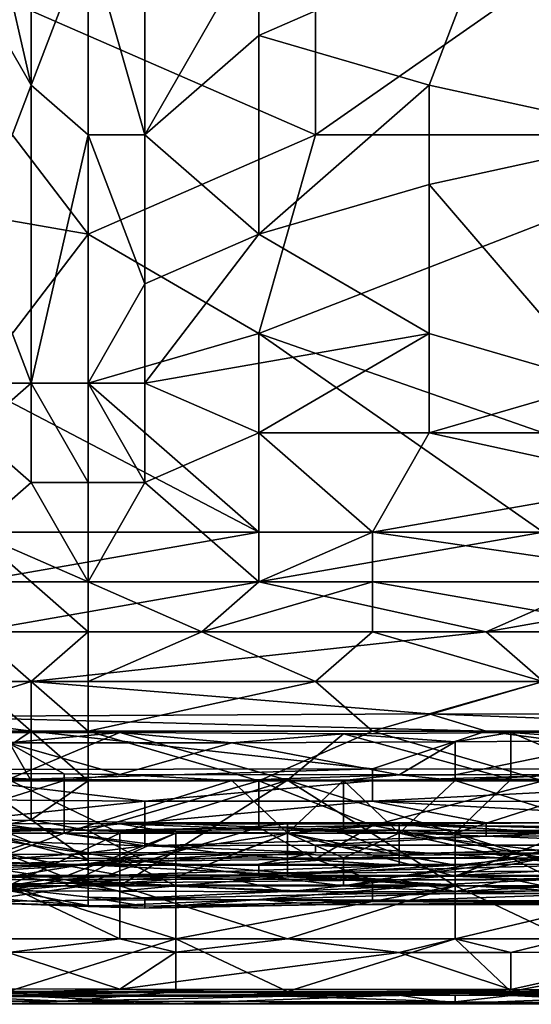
# Model space of a CAD drawing. Extents: x -161 to 11, y -10 to 160.
# Tile 292 of 499: x 0.3395 to 0.3797, y -0.3451 to -0.2677. Entities that reach past the tile are written whole.
import ezdxf

# ---------------------------------------------------------------- set-up
doc = ezdxf.new("R2010")
doc.units = 0
doc.header["$MEASUREMENT"] = 0
doc.layers.get('0').update_dxf_attribs({"linetype": 'CONTINUOUS'})

msp = doc.modelspace()

# ---------------------------------------------------------------- linework, layer by layer
for points in [[(0.349307, -0.249247, 0.38555), (0.344836, -0.26112, 0.384098), (0.349307, -0.276745, 0.382397)], [(0.349307, -0.249247, 0.38555), (0.349307, -0.276745, 0.382397), (0.358249, -0.26112, 0.385063)], [(0.326952, -0.26112, 0.266212), (0.36272, -0.249401, 0.266226), (0.36272, -0.276745, 0.265977)], [(0.340365, -0.249401, 0.384252), (0.335894, -0.253307, 0.383485), (0.340365, -0.272838, 0.381475)], [(0.340365, -0.249401, 0.384252), (0.340365, -0.272838, 0.381475), (0.344836, -0.26112, 0.384098)], [(0.385075, -0.26112, 0.266198), (0.36272, -0.276745, 0.265977), (0.36272, -0.249401, 0.266226)], [(0.335894, -0.253307, 0.383485), (0.335894, -0.265026, 0.382142), (0.340365, -0.272838, 0.381475)], [(0.398488, -0.257213, 0.387071), (0.376133, -0.26112, 0.385864), (0.389546, -0.276745, 0.384261)], [(0.344836, -0.284557, 0.265874), (0.322481, -0.280651, 0.265975), (0.326952, -0.26112, 0.266212)], [(0.36272, -0.276745, 0.265977), (0.344836, -0.284557, 0.265874), (0.326952, -0.26112, 0.266212)], [(0.340365, -0.272838, 0.381475), (0.344836, -0.276745, 0.382308), (0.344836, -0.26112, 0.384098)], [(0.344836, -0.26112, 0.384098), (0.344836, -0.276745, 0.382308), (0.349307, -0.276745, 0.382397)], [(0.358249, -0.268932, 0.384121), (0.358249, -0.26112, 0.385063), (0.349307, -0.276745, 0.382397)], [(0.376133, -0.26112, 0.385864), (0.358249, -0.26112, 0.385063), (0.358249, -0.268932, 0.384121)], [(0.371662, -0.272838, 0.384248), (0.376133, -0.26112, 0.385864), (0.358249, -0.268932, 0.384121)], [(0.36272, -0.276745, 0.265977), (0.385075, -0.26112, 0.266198), (0.398488, -0.276745, 0.266003)], [(0.376133, -0.26112, 0.385864), (0.371662, -0.272838, 0.384248), (0.389546, -0.276745, 0.384261)], [(0.335894, -0.265026, 0.382142), (0.335894, -0.284557, 0.379398), (0.340365, -0.272838, 0.381475)], [(0.349307, -0.276745, 0.382397), (0.358249, -0.284557, 0.382016), (0.358249, -0.268932, 0.384121)], [(0.371662, -0.272838, 0.384248), (0.358249, -0.268932, 0.384121), (0.358249, -0.284557, 0.382016)], [(0.340365, -0.272838, 0.381475), (0.335894, -0.284557, 0.379398), (0.340365, -0.296276, 0.378363)], [(0.340365, -0.296276, 0.378363), (0.344836, -0.276745, 0.382308), (0.340365, -0.272838, 0.381475)], [(0.371662, -0.280651, 0.383141), (0.371662, -0.272838, 0.384248), (0.358249, -0.284557, 0.382016)], [(0.389546, -0.276745, 0.384261), (0.371662, -0.272838, 0.384248), (0.371662, -0.280651, 0.383141)], [(0.340365, -0.296276, 0.378363), (0.344836, -0.296276, 0.379671), (0.344836, -0.276745, 0.382308)], [(0.36272, -0.276745, 0.265977), (0.358249, -0.29237, 0.26565), (0.344836, -0.284557, 0.265874)], [(0.349307, -0.276745, 0.382397), (0.344836, -0.276745, 0.382308), (0.349307, -0.288463, 0.380878)], [(0.344836, -0.276745, 0.382308), (0.344836, -0.296276, 0.379671), (0.349307, -0.288463, 0.380878)], [(0.358249, -0.284557, 0.382016), (0.349307, -0.276745, 0.382397), (0.349307, -0.288463, 0.380878)], [(0.398488, -0.276745, 0.266003), (0.358249, -0.29237, 0.26565), (0.36272, -0.276745, 0.265977)], [(0.358249, -0.29237, 0.26565), (0.398488, -0.276745, 0.266003), (0.380604, -0.300182, 0.265363)], [(0.389546, -0.276745, 0.384261), (0.371662, -0.280651, 0.383141), (0.385075, -0.296276, 0.38109)], [(0.344836, -0.284557, 0.265874), (0.335894, -0.296276, 0.265581), (0.322481, -0.280651, 0.265975)], [(0.371662, -0.29237, 0.38136), (0.371662, -0.280651, 0.383141), (0.358249, -0.284557, 0.382016)], [(0.385075, -0.296276, 0.38109), (0.371662, -0.280651, 0.383141), (0.371662, -0.29237, 0.38136)], [(0.335894, -0.296276, 0.265581), (0.344836, -0.284557, 0.265874), (0.344836, -0.296276, 0.265563)], [(0.335894, -0.284557, 0.379398), (0.335894, -0.300182, 0.377016), (0.340365, -0.296276, 0.378363)], [(0.358249, -0.29237, 0.26565), (0.344836, -0.296276, 0.265563), (0.344836, -0.284557, 0.265874)], [(0.358249, -0.284557, 0.382016), (0.349307, -0.288463, 0.380878), (0.349307, -0.296276, 0.379705)], [(0.371662, -0.29237, 0.38136), (0.358249, -0.284557, 0.382016), (0.349307, -0.296276, 0.379705)], [(0.349307, -0.296276, 0.379705), (0.349307, -0.288463, 0.380878), (0.344836, -0.296276, 0.379671)], [(0.358249, -0.29237, 0.26565), (0.358249, -0.307995, 0.265073), (0.344836, -0.296276, 0.265563)], [(0.349307, -0.296276, 0.379705), (0.358249, -0.300182, 0.379503), (0.371662, -0.29237, 0.38136)], [(0.380604, -0.300182, 0.265363), (0.380604, -0.307995, 0.265059), (0.358249, -0.29237, 0.26565)], [(0.371662, -0.300182, 0.379939), (0.371662, -0.29237, 0.38136), (0.358249, -0.300182, 0.379503)], [(0.380604, -0.307995, 0.265059), (0.358249, -0.307995, 0.265073), (0.358249, -0.29237, 0.26565)], [(0.385075, -0.296276, 0.38109), (0.371662, -0.29237, 0.38136), (0.371662, -0.300182, 0.379939)], [(0.340365, -0.304088, 0.377052), (0.340365, -0.296276, 0.378363), (0.335894, -0.300182, 0.377016)], [(0.344836, -0.296276, 0.265563), (0.358249, -0.307995, 0.265073), (0.335894, -0.296276, 0.265581)], [(0.358249, -0.307995, 0.265073), (0.335894, -0.307995, 0.265131), (0.335894, -0.296276, 0.265581)], [(0.344836, -0.296276, 0.379671), (0.340365, -0.296276, 0.378363), (0.344836, -0.304088, 0.378283)], [(0.340365, -0.296276, 0.378363), (0.340365, -0.304088, 0.377052), (0.344836, -0.304088, 0.378283)], [(0.344836, -0.296276, 0.379671), (0.349307, -0.304088, 0.378298), (0.349307, -0.296276, 0.379705)], [(0.344836, -0.296276, 0.379671), (0.344836, -0.304088, 0.378283), (0.349307, -0.304088, 0.378298)], [(0.349307, -0.296276, 0.379705), (0.349307, -0.304088, 0.378298), (0.358249, -0.300182, 0.379503)], [(0.371662, -0.300182, 0.379939), (0.389546, -0.300182, 0.380441), (0.385075, -0.296276, 0.38109)], [(0.335894, -0.300182, 0.377016), (0.335894, -0.307995, 0.375401), (0.340365, -0.304088, 0.377052)], [(0.358249, -0.311901, 0.376734), (0.358249, -0.300182, 0.379503), (0.349307, -0.304088, 0.378298)], [(0.358249, -0.300182, 0.379503), (0.367191, -0.307995, 0.37797), (0.371662, -0.300182, 0.379939)], [(0.358249, -0.300182, 0.379503), (0.358249, -0.311901, 0.376734), (0.367191, -0.307995, 0.37797)], [(0.371662, -0.300182, 0.379939), (0.367191, -0.307995, 0.37797), (0.389546, -0.304088, 0.379607)], [(0.389546, -0.304088, 0.379607), (0.389546, -0.300182, 0.380441), (0.371662, -0.300182, 0.379939)], [(0.335894, -0.307995, 0.375401), (0.344836, -0.311901, 0.376375), (0.340365, -0.304088, 0.377052)], [(0.344836, -0.304088, 0.378283), (0.340365, -0.304088, 0.377052), (0.344836, -0.311901, 0.376375)], [(0.349307, -0.304088, 0.378298), (0.344836, -0.304088, 0.378283), (0.344836, -0.311901, 0.376375)], [(0.358249, -0.311901, 0.376734), (0.349307, -0.304088, 0.378298), (0.344836, -0.311901, 0.376375)], [(0.394017, -0.307995, 0.378759), (0.389546, -0.304088, 0.379607), (0.367191, -0.307995, 0.37797)], [(0.358249, -0.307995, 0.265073), (0.358249, -0.311901, 0.265077), (0.335894, -0.311901, 0.265098)], [(0.358249, -0.307995, 0.265073), (0.335894, -0.311901, 0.265098), (0.335894, -0.307995, 0.265131)], [(0.344836, -0.315807, 0.375137), (0.344836, -0.311901, 0.376375), (0.335894, -0.307995, 0.375401)], [(0.335894, -0.307995, 0.375401), (0.335894, -0.315807, 0.373155), (0.344836, -0.315807, 0.375137)], [(0.358249, -0.311901, 0.265077), (0.380604, -0.307995, 0.265059), (0.385075, -0.311901, 0.265057)], [(0.358249, -0.311901, 0.265077), (0.358249, -0.307995, 0.265073), (0.380604, -0.307995, 0.265059)], [(0.367191, -0.311901, 0.376886), (0.367191, -0.307995, 0.37797), (0.358249, -0.311901, 0.376734)], [(0.394017, -0.311901, 0.377669), (0.394017, -0.307995, 0.378759), (0.367191, -0.307995, 0.37797)], [(0.394017, -0.311901, 0.377669), (0.367191, -0.307995, 0.37797), (0.367191, -0.311901, 0.376886)], [(0.358249, -0.311901, 0.265077), (0.376133, -0.315807, 0.265516), (0.335894, -0.315807, 0.265507)], [(0.335894, -0.315807, 0.265507), (0.335894, -0.311901, 0.265098), (0.358249, -0.311901, 0.265077)], [(0.344836, -0.311901, 0.376375), (0.353778, -0.315807, 0.375292), (0.358249, -0.311901, 0.376734)], [(0.344836, -0.311901, 0.376375), (0.344836, -0.315807, 0.375137), (0.353778, -0.315807, 0.375292)], [(0.367191, -0.315807, 0.375516), (0.367191, -0.311901, 0.376886), (0.353778, -0.315807, 0.375292)], [(0.353778, -0.315807, 0.375292), (0.367191, -0.311901, 0.376886), (0.358249, -0.311901, 0.376734)], [(0.376133, -0.315807, 0.265516), (0.358249, -0.311901, 0.265077), (0.385075, -0.311901, 0.265057)], [(0.367191, -0.311901, 0.376886), (0.389546, -0.315807, 0.376287), (0.394017, -0.311901, 0.377669)], [(0.389546, -0.315807, 0.376287), (0.367191, -0.311901, 0.376886), (0.367191, -0.315807, 0.375516)], [(0.398488, -0.311901, 0.265044), (0.416373, -0.315807, 0.265486), (0.376133, -0.315807, 0.265516)], [(0.385075, -0.311901, 0.265057), (0.398488, -0.311901, 0.265044), (0.376133, -0.315807, 0.265516)], [(0.335894, -0.315807, 0.265507), (0.340365, -0.319713, 0.266835), (0.326952, -0.319713, 0.266784)], [(0.335894, -0.315807, 0.265507), (0.376133, -0.315807, 0.265516), (0.340365, -0.319713, 0.266835)], [(0.340365, -0.319713, 0.372836), (0.335894, -0.315807, 0.373155), (0.335894, -0.319713, 0.371495)], [(0.335894, -0.315807, 0.373155), (0.340365, -0.319713, 0.372836), (0.344836, -0.315807, 0.375137)], [(0.376133, -0.315807, 0.265516), (0.380604, -0.319713, 0.266853), (0.340365, -0.319713, 0.266835)], [(0.344836, -0.319713, 0.373641), (0.344836, -0.315807, 0.375137), (0.340365, -0.319713, 0.372836)], [(0.353778, -0.315807, 0.375292), (0.344836, -0.315807, 0.375137), (0.344836, -0.319713, 0.373641)], [(0.344836, -0.319713, 0.373641), (0.36272, -0.319713, 0.373851), (0.353778, -0.315807, 0.375292)], [(0.353778, -0.315807, 0.375292), (0.36272, -0.319713, 0.373851), (0.367191, -0.315807, 0.375516)], [(0.36272, -0.319713, 0.373851), (0.380604, -0.319713, 0.374401), (0.367191, -0.315807, 0.375516)], [(0.367191, -0.315807, 0.375516), (0.380604, -0.319713, 0.374401), (0.389546, -0.315807, 0.376287)], [(0.416373, -0.315807, 0.265486), (0.380604, -0.319713, 0.266853), (0.376133, -0.315807, 0.265516)], [(0.340365, -0.319713, 0.266835), (0.331423, -0.322471, 0.268362), (0.326952, -0.319713, 0.266784)], [(0.371662, -0.322268, 0.268362), (0.331423, -0.322471, 0.268362), (0.340365, -0.319713, 0.266835)], [(0.340365, -0.32362, 0.371075), (0.340365, -0.319713, 0.372836), (0.335894, -0.319713, 0.371495)], [(0.340365, -0.32362, 0.371075), (0.335894, -0.319713, 0.371495), (0.340365, -0.327526, 0.368896)], [(0.335894, -0.319713, 0.371495), (0.335894, -0.327526, 0.367124), (0.340365, -0.327526, 0.368896)], [(0.344836, -0.32362, 0.371759), (0.344836, -0.319713, 0.373641), (0.340365, -0.319713, 0.372836)], [(0.340365, -0.319713, 0.372836), (0.340365, -0.32362, 0.371075), (0.344836, -0.32362, 0.371759)], [(0.371662, -0.322268, 0.268362), (0.340365, -0.319713, 0.266835), (0.380604, -0.319713, 0.266853)], [(0.367191, -0.32362, 0.372005), (0.36272, -0.319713, 0.373851), (0.344836, -0.32362, 0.371759)], [(0.36272, -0.319713, 0.373851), (0.344836, -0.319713, 0.373641), (0.344836, -0.32362, 0.371759)], [(0.36272, -0.319713, 0.373851), (0.367191, -0.32362, 0.372005), (0.380604, -0.319713, 0.374401)], [(0.385075, -0.32362, 0.372485), (0.380604, -0.319713, 0.374401), (0.367191, -0.32362, 0.372005)], [(0.40743, -0.322311, 0.268362), (0.371662, -0.322268, 0.268362), (0.380604, -0.319713, 0.266853)], [(0.331423, -0.322471, 0.268362), (0.340365, -0.32362, 0.269233), (0.31801, -0.32362, 0.269154)], [(0.376133, -0.32362, 0.269276), (0.331423, -0.322471, 0.268362), (0.371662, -0.322268, 0.268362)], [(0.340365, -0.32362, 0.269233), (0.331423, -0.322471, 0.268362), (0.376133, -0.32362, 0.269276)], [(0.371662, -0.322268, 0.268362), (0.40743, -0.322311, 0.268362), (0.40743, -0.32362, 0.269293)], [(0.376133, -0.32362, 0.269276), (0.371662, -0.322268, 0.268362), (0.40743, -0.32362, 0.269293)], [(0.335894, -0.326637, 0.272269), (0.31801, -0.32362, 0.269154), (0.340365, -0.32362, 0.269233)], [(0.367191, -0.326579, 0.272269), (0.335894, -0.326637, 0.272269), (0.340365, -0.32362, 0.269233)], [(0.347349, -0.323739, 0.221806), (0.33857, -0.324554, 0.225563), (0.356129, -0.324537, 0.225563)], [(0.360518, -0.32747, 0.218049), (0.33857, -0.327431, 0.218049), (0.347349, -0.323739, 0.221806)], [(0.347349, -0.323739, 0.221806), (0.33857, -0.323742, 0.221806), (0.33857, -0.324554, 0.225563)], [(0.33857, -0.327431, 0.218049), (0.33857, -0.323742, 0.221806), (0.347349, -0.323739, 0.221806)], [(0.367191, -0.326579, 0.272269), (0.340365, -0.32362, 0.269233), (0.376133, -0.32362, 0.269276)], [(0.344836, -0.327526, 0.369324), (0.344836, -0.32362, 0.371759), (0.340365, -0.32362, 0.371075)], [(0.344836, -0.327526, 0.369324), (0.340365, -0.32362, 0.371075), (0.340365, -0.327526, 0.368896)], [(0.358249, -0.327526, 0.369451), (0.367191, -0.32362, 0.372005), (0.344836, -0.32362, 0.371759)], [(0.344836, -0.32362, 0.371759), (0.344836, -0.327526, 0.369324), (0.358249, -0.327526, 0.369451)], [(0.347349, -0.323739, 0.221806), (0.356129, -0.324537, 0.225563), (0.364908, -0.323836, 0.221806)], [(0.347349, -0.323739, 0.221806), (0.364908, -0.323836, 0.221806), (0.360518, -0.32747, 0.218049)], [(0.373687, -0.324473, 0.225563), (0.364908, -0.323836, 0.221806), (0.356129, -0.324537, 0.225563)], [(0.380604, -0.327526, 0.369727), (0.367191, -0.32362, 0.372005), (0.358249, -0.327526, 0.369451)], [(0.360518, -0.32747, 0.218049), (0.364908, -0.323836, 0.221806), (0.378077, -0.32743, 0.218049)], [(0.364908, -0.323836, 0.221806), (0.373687, -0.324473, 0.225563), (0.378077, -0.323731, 0.221806)], [(0.364908, -0.323836, 0.221806), (0.378077, -0.323731, 0.221806), (0.378077, -0.32743, 0.218049)], [(0.398488, -0.32661, 0.272269), (0.367191, -0.326579, 0.272269), (0.376133, -0.32362, 0.269276)], [(0.380604, -0.327526, 0.369727), (0.385075, -0.32362, 0.372485), (0.367191, -0.32362, 0.372005)], [(0.378077, -0.323731, 0.221806), (0.373687, -0.324473, 0.225563), (0.386856, -0.324376, 0.225563)], [(0.398488, -0.32661, 0.272269), (0.376133, -0.32362, 0.269276), (0.40743, -0.32362, 0.269293)], [(0.378077, -0.323731, 0.221806), (0.386856, -0.324376, 0.225563), (0.386856, -0.323674, 0.221806)], [(0.378077, -0.323731, 0.221806), (0.386856, -0.323674, 0.221806), (0.386856, -0.32742, 0.218049)], [(0.378077, -0.32743, 0.218049), (0.378077, -0.323731, 0.221806), (0.386856, -0.32742, 0.218049)], [(0.329791, -0.326943, 0.22932), (0.34296, -0.326984, 0.22932), (0.33857, -0.324554, 0.225563)], [(0.33857, -0.324554, 0.225563), (0.347349, -0.327035, 0.22932), (0.356129, -0.324537, 0.225563)], [(0.33857, -0.324554, 0.225563), (0.34296, -0.326984, 0.22932), (0.347349, -0.327035, 0.22932)], [(0.369298, -0.327052, 0.22932), (0.356129, -0.324537, 0.225563), (0.347349, -0.327035, 0.22932)], [(0.356129, -0.324537, 0.225563), (0.369298, -0.327052, 0.22932), (0.373687, -0.324473, 0.225563)], [(0.373687, -0.327074, 0.22932), (0.373687, -0.324473, 0.225563), (0.369298, -0.327052, 0.22932)], [(0.373687, -0.327074, 0.22932), (0.382467, -0.327026, 0.22932), (0.386856, -0.324376, 0.225563)], [(0.373687, -0.324473, 0.225563), (0.373687, -0.327074, 0.22932), (0.386856, -0.324376, 0.225563)], [(0.335894, -0.327526, 0.27359), (0.335894, -0.326637, 0.272269), (0.367191, -0.326579, 0.272269)], [(0.367191, -0.326579, 0.272269), (0.367191, -0.327526, 0.273577), (0.335894, -0.327526, 0.27359)], [(0.398488, -0.32661, 0.272269), (0.367191, -0.327526, 0.273577), (0.367191, -0.326579, 0.272269)], [(0.367191, -0.327526, 0.273577), (0.398488, -0.32661, 0.272269), (0.398488, -0.327526, 0.273517)], [(0.329791, -0.326943, 0.22932), (0.34296, -0.327502, 0.229815), (0.34296, -0.326984, 0.22932)], [(0.34296, -0.327502, 0.229815), (0.329791, -0.326943, 0.22932), (0.329791, -0.327502, 0.229857)], [(0.33857, -0.327431, 0.218049), (0.347349, -0.331652, 0.217717), (0.33418, -0.331652, 0.217796)], [(0.360518, -0.32747, 0.218049), (0.347349, -0.331652, 0.217717), (0.33857, -0.327431, 0.218049)], [(0.34296, -0.326984, 0.22932), (0.34296, -0.327502, 0.229815), (0.347349, -0.327035, 0.22932)], [(0.34296, -0.327502, 0.229815), (0.356129, -0.327502, 0.229735), (0.347349, -0.327035, 0.22932)], [(0.369298, -0.327052, 0.22932), (0.347349, -0.327035, 0.22932), (0.356129, -0.327502, 0.229735)], [(0.364908, -0.327502, 0.22974), (0.369298, -0.327052, 0.22932), (0.356129, -0.327502, 0.229735)], [(0.378077, -0.32743, 0.218049), (0.373687, -0.331652, 0.217715), (0.360518, -0.32747, 0.218049)], [(0.364908, -0.327502, 0.22974), (0.373687, -0.327502, 0.229719), (0.369298, -0.327052, 0.22932)], [(0.369298, -0.327052, 0.22932), (0.373687, -0.327502, 0.229719), (0.373687, -0.327074, 0.22932)], [(0.373687, -0.327502, 0.229719), (0.382467, -0.327502, 0.229759), (0.382467, -0.327026, 0.22932)], [(0.382467, -0.327026, 0.22932), (0.373687, -0.327074, 0.22932), (0.373687, -0.327502, 0.229719)], [(0.378077, -0.32743, 0.218049), (0.386856, -0.32742, 0.218049), (0.373687, -0.331652, 0.217715)], [(0.386856, -0.32742, 0.218049), (0.408805, -0.331652, 0.217728), (0.373687, -0.331652, 0.217715)], [(0.34296, -0.331652, 0.231501), (0.34296, -0.327502, 0.229815), (0.329791, -0.331652, 0.231495)], [(0.329791, -0.327502, 0.229857), (0.329791, -0.331652, 0.231495), (0.34296, -0.327502, 0.229815)], [(0.349307, -0.329142, 0.276175), (0.335894, -0.327526, 0.27359), (0.367191, -0.327526, 0.273577)], [(0.335894, -0.329025, 0.276175), (0.335894, -0.327526, 0.27359), (0.349307, -0.329142, 0.276175)], [(0.340365, -0.330613, 0.366019), (0.340365, -0.327526, 0.368896), (0.335894, -0.327526, 0.367124)], [(0.335894, -0.327526, 0.367124), (0.335894, -0.331432, 0.363024), (0.340365, -0.330613, 0.366019)], [(0.344836, -0.327526, 0.369324), (0.340365, -0.327526, 0.368896), (0.340365, -0.330613, 0.366019)], [(0.344836, -0.331432, 0.365566), (0.344836, -0.327526, 0.369324), (0.340365, -0.330613, 0.366019)], [(0.360518, -0.331652, 0.231314), (0.356129, -0.327502, 0.229735), (0.34296, -0.331652, 0.231501)], [(0.356129, -0.327502, 0.229735), (0.34296, -0.327502, 0.229815), (0.34296, -0.331652, 0.231501)], [(0.344836, -0.327526, 0.369324), (0.344836, -0.331432, 0.365566), (0.358249, -0.327526, 0.369451)], [(0.358249, -0.331191, 0.366019), (0.358249, -0.327526, 0.369451), (0.344836, -0.331432, 0.365566)], [(0.347349, -0.335802, 0.21721), (0.347349, -0.331652, 0.217717), (0.360518, -0.32747, 0.218049)], [(0.360518, -0.32747, 0.218049), (0.373687, -0.335802, 0.217265), (0.347349, -0.335802, 0.21721)], [(0.367191, -0.327526, 0.273577), (0.367191, -0.32914, 0.276175), (0.349307, -0.329142, 0.276175)], [(0.356129, -0.327502, 0.229735), (0.360518, -0.331652, 0.231314), (0.364908, -0.327502, 0.22974)], [(0.358249, -0.327526, 0.369451), (0.367191, -0.331056, 0.366019), (0.380604, -0.327526, 0.369727)], [(0.358249, -0.327526, 0.369451), (0.358249, -0.331191, 0.366019), (0.367191, -0.331056, 0.366019)], [(0.373687, -0.331652, 0.217715), (0.373687, -0.335802, 0.217265), (0.360518, -0.32747, 0.218049)], [(0.364908, -0.327502, 0.22974), (0.360518, -0.331652, 0.231314), (0.364908, -0.331652, 0.231347)], [(0.373687, -0.327502, 0.229719), (0.364908, -0.327502, 0.22974), (0.369298, -0.331652, 0.231298)], [(0.364908, -0.327502, 0.22974), (0.364908, -0.331652, 0.231347), (0.369298, -0.331652, 0.231298)], [(0.411901, -0.329198, 0.276175), (0.367191, -0.32914, 0.276175), (0.398488, -0.327526, 0.273517)], [(0.367191, -0.32914, 0.276175), (0.367191, -0.327526, 0.273577), (0.398488, -0.327526, 0.273517)], [(0.385075, -0.331136, 0.366019), (0.380604, -0.327526, 0.369727), (0.367191, -0.331056, 0.366019)], [(0.386856, -0.331652, 0.231414), (0.373687, -0.327502, 0.229719), (0.369298, -0.331652, 0.231298)], [(0.373687, -0.327502, 0.229719), (0.386856, -0.331652, 0.231414), (0.382467, -0.327502, 0.229759)], [(0.349307, -0.329142, 0.276175), (0.335894, -0.330574, 0.280081), (0.335894, -0.329025, 0.276175)], [(0.349307, -0.329142, 0.276175), (0.349307, -0.330813, 0.280081), (0.335894, -0.330574, 0.280081)], [(0.376133, -0.330836, 0.280081), (0.349307, -0.330813, 0.280081), (0.367191, -0.32914, 0.276175)], [(0.349307, -0.330813, 0.280081), (0.349307, -0.329142, 0.276175), (0.367191, -0.32914, 0.276175)], [(0.367191, -0.32914, 0.276175), (0.411901, -0.329198, 0.276175), (0.398488, -0.330831, 0.280081)], [(0.376133, -0.330836, 0.280081), (0.367191, -0.32914, 0.276175), (0.398488, -0.330831, 0.280081)], [(0.34296, -0.331391, 0.266891), (0.325401, -0.331395, 0.266891), (0.329791, -0.330897, 0.270649)], [(0.347349, -0.330924, 0.270649), (0.34296, -0.331391, 0.266891), (0.329791, -0.330897, 0.270649)], [(0.33418, -0.331652, 0.271637), (0.351739, -0.331652, 0.271597), (0.329791, -0.330897, 0.270649)], [(0.347349, -0.330924, 0.270649), (0.329791, -0.330897, 0.270649), (0.351739, -0.331652, 0.271597)], [(0.340365, -0.332348, 0.287894), (0.335894, -0.330574, 0.280081), (0.349307, -0.332654, 0.287894)], [(0.335894, -0.330574, 0.280081), (0.349307, -0.330813, 0.280081), (0.349307, -0.332654, 0.287894)], [(0.335894, -0.330574, 0.280081), (0.340365, -0.332348, 0.287894), (0.335894, -0.331559, 0.283987)], [(0.335894, -0.331432, 0.363024), (0.344836, -0.333778, 0.362112), (0.340365, -0.330613, 0.366019)], [(0.340365, -0.330613, 0.366019), (0.344836, -0.333778, 0.362112), (0.344836, -0.331432, 0.365566)], [(0.34296, -0.331391, 0.266891), (0.347349, -0.330924, 0.270649), (0.360518, -0.331411, 0.266891)], [(0.344836, -0.331432, 0.365566), (0.349307, -0.333837, 0.362112), (0.358249, -0.331191, 0.366019)], [(0.360518, -0.330906, 0.270649), (0.347349, -0.330924, 0.270649), (0.351739, -0.331652, 0.271597)], [(0.360518, -0.330906, 0.270649), (0.360518, -0.331411, 0.266891), (0.347349, -0.330924, 0.270649)], [(0.376133, -0.330836, 0.280081), (0.376133, -0.331877, 0.283987), (0.349307, -0.330813, 0.280081)], [(0.349307, -0.332654, 0.287894), (0.349307, -0.330813, 0.280081), (0.376133, -0.331877, 0.283987)], [(0.36272, -0.333704, 0.362112), (0.358249, -0.331191, 0.366019), (0.349307, -0.333837, 0.362112)], [(0.351739, -0.331652, 0.271597), (0.360518, -0.331652, 0.271618), (0.360518, -0.330906, 0.270649)], [(0.36272, -0.333704, 0.362112), (0.367191, -0.331056, 0.366019), (0.358249, -0.331191, 0.366019)], [(0.369298, -0.330905, 0.270649), (0.360518, -0.330906, 0.270649), (0.360518, -0.331652, 0.271618)], [(0.369298, -0.330905, 0.270649), (0.360518, -0.331411, 0.266891), (0.360518, -0.330906, 0.270649)], [(0.369298, -0.330905, 0.270649), (0.360518, -0.331652, 0.271618), (0.382467, -0.331652, 0.271701)], [(0.360518, -0.331411, 0.266891), (0.369298, -0.330905, 0.270649), (0.369298, -0.331406, 0.266891)], [(0.380604, -0.333589, 0.362112), (0.367191, -0.331056, 0.366019), (0.36272, -0.333704, 0.362112)], [(0.380604, -0.333589, 0.362112), (0.385075, -0.331136, 0.366019), (0.367191, -0.331056, 0.366019)], [(0.382467, -0.331652, 0.271701), (0.382467, -0.330844, 0.270649), (0.369298, -0.330905, 0.270649)], [(0.386856, -0.331379, 0.266891), (0.369298, -0.330905, 0.270649), (0.382467, -0.330844, 0.270649)], [(0.373687, -0.331442, 0.266891), (0.369298, -0.330905, 0.270649), (0.386856, -0.331379, 0.266891)], [(0.369298, -0.331406, 0.266891), (0.369298, -0.330905, 0.270649), (0.373687, -0.331442, 0.266891)], [(0.398488, -0.330831, 0.280081), (0.376133, -0.331877, 0.283987), (0.376133, -0.330836, 0.280081)], [(0.398488, -0.330831, 0.280081), (0.398488, -0.331864, 0.283987), (0.376133, -0.331877, 0.283987)], [(0.33418, -0.331652, 0.266271), (0.325401, -0.331395, 0.266891), (0.34296, -0.331391, 0.266891)], [(0.33857, -0.333302, 0.233077), (0.34296, -0.331652, 0.231501), (0.329791, -0.331652, 0.231495)], [(0.347349, -0.333628, 0.263134), (0.329791, -0.333588, 0.263134), (0.33418, -0.331652, 0.266271)], [(0.34296, -0.331391, 0.266891), (0.351739, -0.331652, 0.2664), (0.33418, -0.331652, 0.266271)], [(0.34296, -0.335076, 0.274406), (0.351739, -0.331652, 0.271597), (0.33418, -0.331652, 0.271637)], [(0.34296, -0.335076, 0.274406), (0.33418, -0.331652, 0.271637), (0.33857, -0.335087, 0.274406)], [(0.347349, -0.333628, 0.263134), (0.33418, -0.331652, 0.266271), (0.351739, -0.331652, 0.2664)], [(0.33418, -0.331652, 0.217796), (0.347349, -0.331652, 0.217717), (0.33857, -0.335802, 0.217273)], [(0.344836, -0.333778, 0.362112), (0.335894, -0.331432, 0.363024), (0.335894, -0.334178, 0.358206)], [(0.335894, -0.331559, 0.283987), (0.340365, -0.332348, 0.287894), (0.335894, -0.333881, 0.299612)], [(0.347349, -0.331652, 0.217717), (0.347349, -0.335802, 0.21721), (0.33857, -0.335802, 0.217273)], [(0.34296, -0.331652, 0.231501), (0.33857, -0.333302, 0.233077), (0.356129, -0.333335, 0.233077)], [(0.34296, -0.331391, 0.266891), (0.360518, -0.331411, 0.266891), (0.360518, -0.331652, 0.266302)], [(0.34296, -0.331391, 0.266891), (0.360518, -0.331652, 0.266302), (0.351739, -0.331652, 0.2664)], [(0.34296, -0.331652, 0.231501), (0.356129, -0.333335, 0.233077), (0.360518, -0.331652, 0.231314)], [(0.351739, -0.335118, 0.274406), (0.351739, -0.331652, 0.271597), (0.34296, -0.335076, 0.274406)], [(0.344836, -0.331432, 0.365566), (0.344836, -0.333778, 0.362112), (0.349307, -0.333837, 0.362112)], [(0.360518, -0.331652, 0.266302), (0.347349, -0.333628, 0.263134), (0.351739, -0.331652, 0.2664)], [(0.347349, -0.333628, 0.263134), (0.360518, -0.331652, 0.266302), (0.364908, -0.33359, 0.263134)], [(0.36272, -0.3326, 0.287894), (0.349307, -0.332654, 0.287894), (0.376133, -0.331877, 0.283987)], [(0.360518, -0.331652, 0.271618), (0.351739, -0.331652, 0.271597), (0.351739, -0.335118, 0.274406)], [(0.360518, -0.33507, 0.274406), (0.360518, -0.331652, 0.271618), (0.351739, -0.335118, 0.274406)], [(0.360518, -0.331652, 0.231314), (0.356129, -0.333335, 0.233077), (0.369298, -0.333372, 0.233077)], [(0.360518, -0.331411, 0.266891), (0.369298, -0.331406, 0.266891), (0.369298, -0.331652, 0.266317)], [(0.369298, -0.331652, 0.266317), (0.360518, -0.331652, 0.266302), (0.360518, -0.331411, 0.266891)], [(0.369298, -0.331652, 0.266317), (0.364908, -0.33359, 0.263134), (0.360518, -0.331652, 0.266302)], [(0.360518, -0.331652, 0.231314), (0.369298, -0.333372, 0.233077), (0.364908, -0.331652, 0.231347)], [(0.373687, -0.335036, 0.274406), (0.382467, -0.331652, 0.271701), (0.360518, -0.331652, 0.271618)], [(0.373687, -0.335036, 0.274406), (0.360518, -0.331652, 0.271618), (0.360518, -0.33507, 0.274406)], [(0.376133, -0.331877, 0.283987), (0.394017, -0.332594, 0.287894), (0.36272, -0.3326, 0.287894)], [(0.364908, -0.33359, 0.263134), (0.369298, -0.331652, 0.266317), (0.378077, -0.33358, 0.263134)], [(0.369298, -0.333372, 0.233077), (0.369298, -0.331652, 0.231298), (0.364908, -0.331652, 0.231347)], [(0.373687, -0.331442, 0.266891), (0.373687, -0.331652, 0.266389), (0.369298, -0.331406, 0.266891)], [(0.369298, -0.331652, 0.266317), (0.369298, -0.331406, 0.266891), (0.373687, -0.331652, 0.266389)], [(0.369298, -0.331652, 0.231298), (0.382467, -0.333279, 0.233077), (0.386856, -0.331652, 0.231414)], [(0.369298, -0.331652, 0.231298), (0.369298, -0.333372, 0.233077), (0.382467, -0.333279, 0.233077)], [(0.369298, -0.331652, 0.266317), (0.373687, -0.331652, 0.266389), (0.378077, -0.33358, 0.263134)], [(0.373687, -0.331442, 0.266891), (0.386856, -0.331379, 0.266891), (0.386856, -0.331652, 0.266246)], [(0.373687, -0.331652, 0.266389), (0.373687, -0.331442, 0.266891), (0.386856, -0.331652, 0.266246)], [(0.386856, -0.335802, 0.217234), (0.373687, -0.335802, 0.217265), (0.373687, -0.331652, 0.217715)], [(0.386856, -0.335802, 0.217234), (0.373687, -0.331652, 0.217715), (0.408805, -0.331652, 0.217728)], [(0.395636, -0.335072, 0.274406), (0.382467, -0.331652, 0.271701), (0.373687, -0.335036, 0.274406)], [(0.378077, -0.33358, 0.263134), (0.373687, -0.331652, 0.266389), (0.386856, -0.331652, 0.266246)], [(0.398488, -0.331864, 0.283987), (0.394017, -0.332594, 0.287894), (0.376133, -0.331877, 0.283987)], [(0.386856, -0.331652, 0.266246), (0.404415, -0.33361, 0.263134), (0.378077, -0.33358, 0.263134)], [(0.335894, -0.333881, 0.299612), (0.340365, -0.332348, 0.287894), (0.344836, -0.333204, 0.2918)], [(0.349307, -0.332654, 0.287894), (0.344836, -0.333204, 0.2918), (0.340365, -0.332348, 0.287894)], [(0.344836, -0.333204, 0.2918), (0.349307, -0.332654, 0.287894), (0.36272, -0.33318, 0.2918)], [(0.349307, -0.332654, 0.287894), (0.36272, -0.3326, 0.287894), (0.36272, -0.33318, 0.2918)], [(0.371662, -0.333211, 0.2918), (0.36272, -0.3326, 0.287894), (0.394017, -0.332594, 0.287894)], [(0.36272, -0.33318, 0.2918), (0.36272, -0.3326, 0.287894), (0.371662, -0.333211, 0.2918)], [(0.389546, -0.333172, 0.2918), (0.371662, -0.333211, 0.2918), (0.394017, -0.332594, 0.287894)], [(0.34296, -0.334177, 0.236834), (0.33857, -0.333302, 0.233077), (0.321011, -0.333314, 0.233077)], [(0.321011, -0.333314, 0.233077), (0.321011, -0.334206, 0.236834), (0.34296, -0.334177, 0.236834)], [(0.347349, -0.333628, 0.263134), (0.33418, -0.335802, 0.260159), (0.329791, -0.333588, 0.263134)], [(0.34296, -0.335802, 0.260199), (0.33418, -0.335802, 0.260159), (0.347349, -0.333628, 0.263134)], [(0.344836, -0.333204, 0.2918), (0.344836, -0.334132, 0.299612), (0.335894, -0.333881, 0.299612)], [(0.33857, -0.333302, 0.233077), (0.34296, -0.334177, 0.236834), (0.356129, -0.333335, 0.233077)], [(0.356129, -0.333335, 0.233077), (0.34296, -0.334177, 0.236834), (0.369298, -0.334181, 0.236834)], [(0.351739, -0.335802, 0.260224), (0.34296, -0.335802, 0.260199), (0.347349, -0.333628, 0.263134)], [(0.36272, -0.33318, 0.2918), (0.358249, -0.334096, 0.299612), (0.344836, -0.334132, 0.299612)], [(0.344836, -0.334132, 0.299612), (0.344836, -0.333204, 0.2918), (0.36272, -0.33318, 0.2918)], [(0.364908, -0.33359, 0.263134), (0.364908, -0.335802, 0.260232), (0.347349, -0.333628, 0.263134)], [(0.351739, -0.335802, 0.260224), (0.347349, -0.333628, 0.263134), (0.364908, -0.335802, 0.260232)], [(0.369298, -0.334181, 0.236834), (0.369298, -0.333372, 0.233077), (0.356129, -0.333335, 0.233077)], [(0.371662, -0.333211, 0.2918), (0.358249, -0.334096, 0.299612), (0.36272, -0.33318, 0.2918)], [(0.358249, -0.334096, 0.299612), (0.371662, -0.333211, 0.2918), (0.385075, -0.334102, 0.299612)], [(0.36272, -0.333704, 0.362112), (0.367191, -0.335338, 0.35822), (0.380604, -0.333589, 0.362112)], [(0.364908, -0.335802, 0.260232), (0.364908, -0.33359, 0.263134), (0.378077, -0.33358, 0.263134)], [(0.364908, -0.335802, 0.260232), (0.378077, -0.33358, 0.263134), (0.382467, -0.335802, 0.260112)], [(0.380604, -0.333589, 0.362112), (0.367191, -0.335338, 0.35822), (0.385075, -0.3353, 0.358206)], [(0.369298, -0.333372, 0.233077), (0.373687, -0.334166, 0.236834), (0.382467, -0.333279, 0.233077)], [(0.373687, -0.334166, 0.236834), (0.369298, -0.333372, 0.233077), (0.369298, -0.334181, 0.236834)], [(0.389546, -0.333172, 0.2918), (0.385075, -0.334102, 0.299612), (0.371662, -0.333211, 0.2918)], [(0.373687, -0.334166, 0.236834), (0.378077, -0.334122, 0.236834), (0.382467, -0.333279, 0.233077)], [(0.382467, -0.333279, 0.233077), (0.378077, -0.334122, 0.236834), (0.391246, -0.334087, 0.236834)], [(0.400025, -0.335802, 0.260213), (0.378077, -0.33358, 0.263134), (0.404415, -0.33361, 0.263134)], [(0.400025, -0.335802, 0.260213), (0.382467, -0.335802, 0.260112), (0.378077, -0.33358, 0.263134)], [(0.347349, -0.334963, 0.248106), (0.34296, -0.334177, 0.236834), (0.321011, -0.335034, 0.248106)], [(0.321011, -0.334206, 0.236834), (0.321011, -0.335034, 0.248106), (0.34296, -0.334177, 0.236834)], [(0.344836, -0.335567, 0.358206), (0.344836, -0.333778, 0.362112), (0.335894, -0.334178, 0.358206)], [(0.335894, -0.334686, 0.307425), (0.335894, -0.333881, 0.299612), (0.344836, -0.334132, 0.299612)], [(0.344836, -0.334132, 0.299612), (0.344836, -0.335748, 0.319144), (0.335894, -0.334686, 0.307425)], [(0.335894, -0.334178, 0.358206), (0.335894, -0.335657, 0.3543), (0.344836, -0.335567, 0.358206)], [(0.34296, -0.334177, 0.236834), (0.347349, -0.334963, 0.248106), (0.369298, -0.334181, 0.236834)], [(0.344836, -0.333778, 0.362112), (0.344836, -0.335567, 0.358206), (0.349307, -0.333837, 0.362112)], [(0.367191, -0.335338, 0.35822), (0.349307, -0.333837, 0.362112), (0.344836, -0.335567, 0.358206)], [(0.358249, -0.334096, 0.299612), (0.358249, -0.334824, 0.307425), (0.344836, -0.334132, 0.299612)], [(0.344836, -0.335748, 0.319144), (0.344836, -0.334132, 0.299612), (0.358249, -0.334824, 0.307425)], [(0.360518, -0.334955, 0.248106), (0.369298, -0.334181, 0.236834), (0.347349, -0.334963, 0.248106)], [(0.367191, -0.335338, 0.35822), (0.36272, -0.333704, 0.362112), (0.349307, -0.333837, 0.362112)], [(0.358249, -0.334824, 0.307425), (0.358249, -0.334096, 0.299612), (0.385075, -0.334102, 0.299612)], [(0.385075, -0.334102, 0.299612), (0.398488, -0.334479, 0.303519), (0.358249, -0.334824, 0.307425)], [(0.369298, -0.334181, 0.236834), (0.360518, -0.334955, 0.248106), (0.373687, -0.334166, 0.236834)], [(0.360518, -0.334955, 0.248106), (0.373687, -0.334972, 0.248106), (0.373687, -0.334166, 0.236834)], [(0.373687, -0.334972, 0.248106), (0.391246, -0.334934, 0.248106), (0.391246, -0.334087, 0.236834)], [(0.378077, -0.334122, 0.236834), (0.373687, -0.334972, 0.248106), (0.391246, -0.334087, 0.236834)], [(0.373687, -0.334972, 0.248106), (0.378077, -0.334122, 0.236834), (0.373687, -0.334166, 0.236834)], [(0.329791, -0.335352, 0.251863), (0.347349, -0.334963, 0.248106), (0.321011, -0.335034, 0.248106)], [(0.329791, -0.335352, 0.251863), (0.34296, -0.335283, 0.251863), (0.347349, -0.334963, 0.248106)], [(0.335894, -0.335966, 0.32305), (0.335894, -0.334686, 0.307425), (0.344836, -0.335748, 0.319144)], [(0.33857, -0.335087, 0.274406), (0.33857, -0.335802, 0.274791), (0.34296, -0.335076, 0.274406)], [(0.34296, -0.335076, 0.274406), (0.33857, -0.335802, 0.274791), (0.351739, -0.335118, 0.274406)], [(0.351739, -0.335802, 0.274782), (0.351739, -0.335118, 0.274406), (0.33857, -0.335802, 0.274791)], [(0.347349, -0.334963, 0.248106), (0.34296, -0.335283, 0.251863), (0.356129, -0.335269, 0.251863)], [(0.371662, -0.335746, 0.319144), (0.344836, -0.335748, 0.319144), (0.358249, -0.334824, 0.307425)], [(0.360518, -0.334955, 0.248106), (0.347349, -0.334963, 0.248106), (0.356129, -0.335269, 0.251863)], [(0.351739, -0.335118, 0.274406), (0.351739, -0.335802, 0.274782), (0.360518, -0.33507, 0.274406)], [(0.360518, -0.33507, 0.274406), (0.351739, -0.335802, 0.274782), (0.373687, -0.335802, 0.274821)], [(0.369298, -0.335308, 0.251863), (0.360518, -0.334955, 0.248106), (0.356129, -0.335269, 0.251863)], [(0.398488, -0.334479, 0.303519), (0.371662, -0.335746, 0.319144), (0.358249, -0.334824, 0.307425)], [(0.360518, -0.334955, 0.248106), (0.369298, -0.335308, 0.251863), (0.373687, -0.334972, 0.248106)], [(0.360518, -0.33507, 0.274406), (0.373687, -0.335802, 0.274821), (0.373687, -0.335036, 0.274406)], [(0.373687, -0.334972, 0.248106), (0.369298, -0.335308, 0.251863), (0.378077, -0.335253, 0.251863)], [(0.371662, -0.335746, 0.319144), (0.398488, -0.334479, 0.303519), (0.385075, -0.336026, 0.32305)], [(0.391246, -0.334934, 0.248106), (0.373687, -0.334972, 0.248106), (0.378077, -0.335253, 0.251863)], [(0.395636, -0.335072, 0.274406), (0.373687, -0.335036, 0.274406), (0.391246, -0.335802, 0.274799)], [(0.391246, -0.335802, 0.274799), (0.373687, -0.335036, 0.274406), (0.373687, -0.335802, 0.274821)], [(0.378077, -0.335253, 0.251863), (0.386856, -0.33525, 0.251863), (0.391246, -0.334934, 0.248106)], [(0.329791, -0.335352, 0.251863), (0.33857, -0.336179, 0.259377), (0.34296, -0.335283, 0.251863)], [(0.33857, -0.335802, 0.217273), (0.347349, -0.339952, 0.217408), (0.33418, -0.339952, 0.217427)], [(0.33418, -0.335802, 0.260159), (0.34296, -0.335802, 0.260199), (0.33857, -0.336179, 0.259377)], [(0.351739, -0.339952, 0.274272), (0.33857, -0.335802, 0.274791), (0.33418, -0.339952, 0.274278)], [(0.335894, -0.335657, 0.3543), (0.344836, -0.336691, 0.3543), (0.344836, -0.335567, 0.358206)], [(0.344836, -0.337326, 0.350394), (0.344836, -0.336691, 0.3543), (0.335894, -0.335657, 0.3543)], [(0.344836, -0.337326, 0.350394), (0.335894, -0.335657, 0.3543), (0.335894, -0.336647, 0.350394)], [(0.335894, -0.337058, 0.338675), (0.344836, -0.335748, 0.319144), (0.344836, -0.336913, 0.334769)], [(0.344836, -0.335748, 0.319144), (0.335894, -0.337058, 0.338675), (0.335894, -0.335966, 0.32305)], [(0.33857, -0.336179, 0.259377), (0.347349, -0.3362, 0.259377), (0.34296, -0.335283, 0.251863)], [(0.351739, -0.339952, 0.274272), (0.351739, -0.335802, 0.274782), (0.33857, -0.335802, 0.274791)], [(0.347349, -0.335802, 0.21721), (0.347349, -0.339952, 0.217408), (0.33857, -0.335802, 0.217273)], [(0.34296, -0.335802, 0.260199), (0.347349, -0.3362, 0.259377), (0.33857, -0.336179, 0.259377)], [(0.34296, -0.335283, 0.251863), (0.360518, -0.33625, 0.259377), (0.356129, -0.335269, 0.251863)], [(0.34296, -0.335283, 0.251863), (0.347349, -0.3362, 0.259377), (0.360518, -0.33625, 0.259377)], [(0.34296, -0.335802, 0.260199), (0.351739, -0.335802, 0.260224), (0.347349, -0.3362, 0.259377)], [(0.344836, -0.335567, 0.358206), (0.367191, -0.336395, 0.3543), (0.367191, -0.335338, 0.35822)], [(0.344836, -0.335567, 0.358206), (0.344836, -0.336691, 0.3543), (0.349307, -0.336788, 0.3543)], [(0.344836, -0.335567, 0.358206), (0.349307, -0.336788, 0.3543), (0.367191, -0.336395, 0.3543)], [(0.344836, -0.336913, 0.334769), (0.371662, -0.335746, 0.319144), (0.358249, -0.336857, 0.334769)], [(0.371662, -0.335746, 0.319144), (0.344836, -0.336913, 0.334769), (0.344836, -0.335748, 0.319144)], [(0.360518, -0.339952, 0.217427), (0.347349, -0.335802, 0.21721), (0.373687, -0.335802, 0.217265)], [(0.351739, -0.335802, 0.260224), (0.360518, -0.33625, 0.259377), (0.347349, -0.3362, 0.259377)], [(0.360518, -0.339952, 0.217427), (0.347349, -0.339952, 0.217408), (0.347349, -0.335802, 0.21721)], [(0.373687, -0.335802, 0.274821), (0.351739, -0.335802, 0.274782), (0.351739, -0.339952, 0.274272)], [(0.373687, -0.339952, 0.274276), (0.373687, -0.335802, 0.274821), (0.351739, -0.339952, 0.274272)], [(0.360518, -0.33625, 0.259377), (0.351739, -0.335802, 0.260224), (0.364908, -0.335802, 0.260232)], [(0.356129, -0.335269, 0.251863), (0.360518, -0.33625, 0.259377), (0.369298, -0.335308, 0.251863)], [(0.358249, -0.336857, 0.334769), (0.371662, -0.335746, 0.319144), (0.385075, -0.336026, 0.32305)], [(0.360518, -0.33625, 0.259377), (0.373687, -0.33624, 0.259377), (0.369298, -0.335308, 0.251863)], [(0.364908, -0.335802, 0.260232), (0.373687, -0.33624, 0.259377), (0.360518, -0.33625, 0.259377)], [(0.373687, -0.335802, 0.217265), (0.373687, -0.339952, 0.217455), (0.360518, -0.339952, 0.217427)], [(0.364908, -0.335802, 0.260232), (0.382467, -0.335802, 0.260112), (0.373687, -0.33624, 0.259377)], [(0.367191, -0.335338, 0.35822), (0.385075, -0.33638, 0.3543), (0.385075, -0.3353, 0.358206)], [(0.367191, -0.335338, 0.35822), (0.367191, -0.336395, 0.3543), (0.385075, -0.33638, 0.3543)], [(0.373687, -0.33624, 0.259377), (0.378077, -0.335253, 0.251863), (0.369298, -0.335308, 0.251863)], [(0.373687, -0.33624, 0.259377), (0.382467, -0.336182, 0.259377), (0.378077, -0.335253, 0.251863)], [(0.400025, -0.339952, 0.274312), (0.391246, -0.335802, 0.274799), (0.373687, -0.339952, 0.274276)], [(0.391246, -0.335802, 0.274799), (0.373687, -0.335802, 0.274821), (0.373687, -0.339952, 0.274276)], [(0.386856, -0.335802, 0.217234), (0.382467, -0.339952, 0.217471), (0.373687, -0.335802, 0.217265)], [(0.373687, -0.33624, 0.259377), (0.382467, -0.335802, 0.260112), (0.382467, -0.336182, 0.259377)], [(0.382467, -0.339952, 0.217471), (0.373687, -0.339952, 0.217455), (0.373687, -0.335802, 0.217265)], [(0.378077, -0.335253, 0.251863), (0.382467, -0.336182, 0.259377), (0.386856, -0.33525, 0.251863)], [(0.344836, -0.337326, 0.350394), (0.335894, -0.336647, 0.350394), (0.335894, -0.337101, 0.346487)], [(0.344836, -0.336691, 0.3543), (0.349307, -0.337389, 0.350394), (0.349307, -0.336788, 0.3543)], [(0.344836, -0.336691, 0.3543), (0.344836, -0.337326, 0.350394), (0.349307, -0.337389, 0.350394)], [(0.367191, -0.337034, 0.350394), (0.367191, -0.336395, 0.3543), (0.349307, -0.336788, 0.3543)], [(0.358249, -0.336857, 0.334769), (0.385075, -0.336026, 0.32305), (0.398488, -0.337055, 0.338675)], [(0.367191, -0.336395, 0.3543), (0.367191, -0.337034, 0.350394), (0.385075, -0.33638, 0.3543)], [(0.367191, -0.337034, 0.350394), (0.394017, -0.337044, 0.350394), (0.385075, -0.33638, 0.3543)], [(0.335894, -0.337058, 0.338675), (0.344836, -0.336913, 0.334769), (0.344836, -0.33741, 0.342581)], [(0.335894, -0.337058, 0.338675), (0.344836, -0.33741, 0.342581), (0.335894, -0.337101, 0.346487)], [(0.344836, -0.337326, 0.350394), (0.335894, -0.337101, 0.346487), (0.344836, -0.33741, 0.342581)], [(0.344836, -0.33741, 0.342581), (0.358249, -0.336857, 0.334769), (0.349307, -0.33754, 0.346487)], [(0.344836, -0.33741, 0.342581), (0.344836, -0.336913, 0.334769), (0.358249, -0.336857, 0.334769)], [(0.349307, -0.33754, 0.346487), (0.349307, -0.337389, 0.350394), (0.344836, -0.337326, 0.350394)], [(0.344836, -0.337326, 0.350394), (0.344836, -0.33741, 0.342581), (0.349307, -0.33754, 0.346487)], [(0.349307, -0.336788, 0.3543), (0.349307, -0.337389, 0.350394), (0.367191, -0.337034, 0.350394)], [(0.349307, -0.33754, 0.346487), (0.358249, -0.336857, 0.334769), (0.36272, -0.337252, 0.342581)], [(0.349307, -0.337389, 0.350394), (0.36272, -0.337282, 0.346487), (0.367191, -0.337034, 0.350394)], [(0.349307, -0.33754, 0.346487), (0.36272, -0.337252, 0.342581), (0.36272, -0.337282, 0.346487)], [(0.36272, -0.337282, 0.346487), (0.349307, -0.337389, 0.350394), (0.349307, -0.33754, 0.346487)], [(0.398488, -0.337055, 0.338675), (0.36272, -0.337252, 0.342581), (0.358249, -0.336857, 0.334769)], [(0.367191, -0.337034, 0.350394), (0.36272, -0.337282, 0.346487), (0.402959, -0.337247, 0.346487)], [(0.36272, -0.337252, 0.342581), (0.398488, -0.337055, 0.338675), (0.398488, -0.337228, 0.342581)], [(0.36272, -0.337282, 0.346487), (0.398488, -0.337228, 0.342581), (0.402959, -0.337247, 0.346487)], [(0.36272, -0.337282, 0.346487), (0.36272, -0.337252, 0.342581), (0.398488, -0.337228, 0.342581)], [(0.367191, -0.337034, 0.350394), (0.402959, -0.337247, 0.346487), (0.394017, -0.337044, 0.350394)], [(0.33418, -0.339952, 0.274278), (0.33857, -0.344102, 0.271016), (0.351739, -0.339952, 0.274272)], [(0.33857, -0.34103, 0.218049), (0.33418, -0.339952, 0.217427), (0.347349, -0.339952, 0.217408)], [(0.351739, -0.341001, 0.218049), (0.33857, -0.34103, 0.218049), (0.347349, -0.339952, 0.217408)], [(0.351739, -0.344102, 0.271044), (0.351739, -0.339952, 0.274272), (0.33857, -0.344102, 0.271016)], [(0.351739, -0.341001, 0.218049), (0.347349, -0.339952, 0.217408), (0.360518, -0.339952, 0.217427)], [(0.351739, -0.339952, 0.274272), (0.360518, -0.344102, 0.271028), (0.373687, -0.339952, 0.274276)], [(0.351739, -0.339952, 0.274272), (0.351739, -0.344102, 0.271044), (0.360518, -0.344102, 0.271028)], [(0.369298, -0.341029, 0.218049), (0.351739, -0.341001, 0.218049), (0.360518, -0.339952, 0.217427)], [(0.378077, -0.344102, 0.27101), (0.373687, -0.339952, 0.274276), (0.360518, -0.344102, 0.271028)], [(0.369298, -0.341029, 0.218049), (0.360518, -0.339952, 0.217427), (0.373687, -0.339952, 0.217455)], [(0.373687, -0.339952, 0.217455), (0.378077, -0.341027, 0.218049), (0.369298, -0.341029, 0.218049)], [(0.378077, -0.341027, 0.218049), (0.373687, -0.339952, 0.217455), (0.382467, -0.339952, 0.217471)], [(0.373687, -0.339952, 0.274276), (0.378077, -0.344102, 0.27101), (0.400025, -0.339952, 0.274312)], [(0.382467, -0.339952, 0.217471), (0.391246, -0.341009, 0.218049), (0.378077, -0.341027, 0.218049)], [(0.395636, -0.344102, 0.271001), (0.400025, -0.339952, 0.274312), (0.378077, -0.344102, 0.27101)], [(0.33418, -0.343876, 0.221806), (0.33857, -0.34103, 0.218049), (0.347349, -0.343917, 0.221806)], [(0.351739, -0.341001, 0.218049), (0.347349, -0.343917, 0.221806), (0.33857, -0.34103, 0.218049)], [(0.347349, -0.343917, 0.221806), (0.351739, -0.341001, 0.218049), (0.369298, -0.341029, 0.218049)], [(0.378077, -0.343943, 0.221806), (0.347349, -0.343917, 0.221806), (0.369298, -0.341029, 0.218049)], [(0.369298, -0.341029, 0.218049), (0.378077, -0.341027, 0.218049), (0.378077, -0.343943, 0.221806)], [(0.378077, -0.343943, 0.221806), (0.391246, -0.341009, 0.218049), (0.400025, -0.343987, 0.221806)], [(0.378077, -0.343943, 0.221806), (0.378077, -0.341027, 0.218049), (0.391246, -0.341009, 0.218049)], [(0.33857, -0.344165, 0.225563), (0.33418, -0.343876, 0.221806), (0.347349, -0.343917, 0.221806)], [(0.351739, -0.344114, 0.233077), (0.347349, -0.344489, 0.248106), (0.33418, -0.344494, 0.248106)], [(0.351739, -0.344114, 0.233077), (0.33418, -0.344275, 0.240592), (0.33418, -0.344139, 0.22932)], [(0.33418, -0.344494, 0.248106), (0.33418, -0.344275, 0.240592), (0.351739, -0.344114, 0.233077)], [(0.351739, -0.344114, 0.233077), (0.33418, -0.344139, 0.22932), (0.360518, -0.344126, 0.22932)], [(0.33418, -0.344139, 0.22932), (0.33857, -0.344165, 0.225563), (0.360518, -0.344126, 0.22932)], [(0.33857, -0.344165, 0.225563), (0.347349, -0.343917, 0.221806), (0.360518, -0.344176, 0.225563)], [(0.33857, -0.344102, 0.271016), (0.33857, -0.344377, 0.270649), (0.351739, -0.344102, 0.271044)], [(0.351739, -0.344102, 0.271044), (0.33857, -0.344377, 0.270649), (0.369298, -0.344389, 0.270649)], [(0.360518, -0.344176, 0.225563), (0.360518, -0.344126, 0.22932), (0.33857, -0.344165, 0.225563)], [(0.369298, -0.344389, 0.270649), (0.33857, -0.344377, 0.270649), (0.351739, -0.345042, 0.266891)], [(0.33857, -0.344377, 0.270649), (0.33857, -0.345034, 0.266891), (0.351739, -0.345042, 0.266891)], [(0.34296, -0.344865, 0.259377), (0.360518, -0.34447, 0.248106), (0.373687, -0.344903, 0.259377)], [(0.34296, -0.344865, 0.259377), (0.347349, -0.344489, 0.248106), (0.360518, -0.34447, 0.248106)], [(0.347349, -0.343917, 0.221806), (0.378077, -0.343943, 0.221806), (0.360518, -0.344176, 0.225563)], [(0.347349, -0.344489, 0.248106), (0.351739, -0.344114, 0.233077), (0.364908, -0.344232, 0.236834)], [(0.347349, -0.344489, 0.248106), (0.364908, -0.344232, 0.236834), (0.360518, -0.34447, 0.248106)], [(0.360518, -0.344102, 0.271028), (0.351739, -0.344102, 0.271044), (0.369298, -0.344389, 0.270649)], [(0.360518, -0.344126, 0.22932), (0.364908, -0.344232, 0.236834), (0.351739, -0.344114, 0.233077)], [(0.369298, -0.344389, 0.270649), (0.351739, -0.345042, 0.266891), (0.373687, -0.345042, 0.266891)], [(0.373687, -0.344219, 0.225563), (0.360518, -0.344176, 0.225563), (0.378077, -0.343943, 0.221806)], [(0.369298, -0.344389, 0.270649), (0.378077, -0.344102, 0.27101), (0.360518, -0.344102, 0.271028)], [(0.360518, -0.344126, 0.22932), (0.369298, -0.344174, 0.22932), (0.364908, -0.344232, 0.236834)], [(0.360518, -0.344126, 0.22932), (0.360518, -0.344176, 0.225563), (0.369298, -0.344174, 0.22932)], [(0.373687, -0.344219, 0.225563), (0.369298, -0.344174, 0.22932), (0.360518, -0.344176, 0.225563)], [(0.360518, -0.34447, 0.248106), (0.364908, -0.344232, 0.236834), (0.373687, -0.344378, 0.244349)], [(0.360518, -0.34447, 0.248106), (0.373687, -0.344378, 0.244349), (0.373687, -0.344903, 0.259377)], [(0.369298, -0.344174, 0.22932), (0.373687, -0.344378, 0.244349), (0.364908, -0.344232, 0.236834)], [(0.378077, -0.344102, 0.27101), (0.369298, -0.344389, 0.270649), (0.391246, -0.344371, 0.270649)], [(0.369298, -0.344174, 0.22932), (0.373687, -0.344219, 0.225563), (0.382467, -0.344165, 0.22932)], [(0.382467, -0.344165, 0.22932), (0.373687, -0.344378, 0.244349), (0.369298, -0.344174, 0.22932)], [(0.369298, -0.344389, 0.270649), (0.373687, -0.345042, 0.266891), (0.391246, -0.344371, 0.270649)], [(0.395636, -0.344254, 0.225563), (0.373687, -0.344219, 0.225563), (0.378077, -0.343943, 0.221806)], [(0.373687, -0.344378, 0.244349), (0.382467, -0.344165, 0.22932), (0.378077, -0.34441, 0.244349)], [(0.382467, -0.344165, 0.22932), (0.373687, -0.344219, 0.225563), (0.395636, -0.344254, 0.225563)], [(0.373687, -0.345042, 0.266891), (0.386856, -0.344989, 0.266891), (0.391246, -0.344371, 0.270649)], [(0.373687, -0.344378, 0.244349), (0.378077, -0.34441, 0.244349), (0.373687, -0.344903, 0.259377)], [(0.378077, -0.34441, 0.244349), (0.391246, -0.345051, 0.263134), (0.373687, -0.344903, 0.259377)], [(0.395636, -0.344254, 0.225563), (0.378077, -0.343943, 0.221806), (0.400025, -0.343987, 0.221806)], [(0.391246, -0.344371, 0.270649), (0.395636, -0.344102, 0.271001), (0.378077, -0.344102, 0.27101)], [(0.378077, -0.34441, 0.244349), (0.382467, -0.344165, 0.22932), (0.395636, -0.344397, 0.244349)], [(0.378077, -0.34441, 0.244349), (0.395636, -0.344397, 0.244349), (0.391246, -0.345051, 0.263134)], [(0.329791, -0.344857, 0.259377), (0.33418, -0.344494, 0.248106), (0.34296, -0.344865, 0.259377)], [(0.34296, -0.344865, 0.259377), (0.33857, -0.345056, 0.263134), (0.329791, -0.344857, 0.259377)], [(0.347349, -0.344489, 0.248106), (0.34296, -0.344865, 0.259377), (0.33418, -0.344494, 0.248106)], [(0.33857, -0.345056, 0.263134), (0.34296, -0.344865, 0.259377), (0.351739, -0.34506, 0.263134)], [(0.351739, -0.345042, 0.266891), (0.33857, -0.345034, 0.266891), (0.33857, -0.345056, 0.263134)], [(0.351739, -0.34506, 0.263134), (0.351739, -0.345042, 0.266891), (0.33857, -0.345056, 0.263134)], [(0.351739, -0.34506, 0.263134), (0.34296, -0.344865, 0.259377), (0.373687, -0.344903, 0.259377)], [(0.378077, -0.345104, 0.263134), (0.351739, -0.34506, 0.263134), (0.373687, -0.344903, 0.259377)], [(0.373687, -0.345042, 0.266891), (0.351739, -0.345042, 0.266891), (0.378077, -0.345104, 0.263134)], [(0.378077, -0.345104, 0.263134), (0.351739, -0.345042, 0.266891), (0.351739, -0.34506, 0.263134)], [(0.378077, -0.345104, 0.263134), (0.373687, -0.344903, 0.259377), (0.391246, -0.345051, 0.263134)], [(0.373687, -0.345042, 0.266891), (0.378077, -0.345104, 0.263134), (0.386856, -0.344989, 0.266891)], [(0.386856, -0.344989, 0.266891), (0.378077, -0.345104, 0.263134), (0.391246, -0.345051, 0.263134)]]:
    msp.add_3dface(points)

doc.saveas('drawing.dxf')
